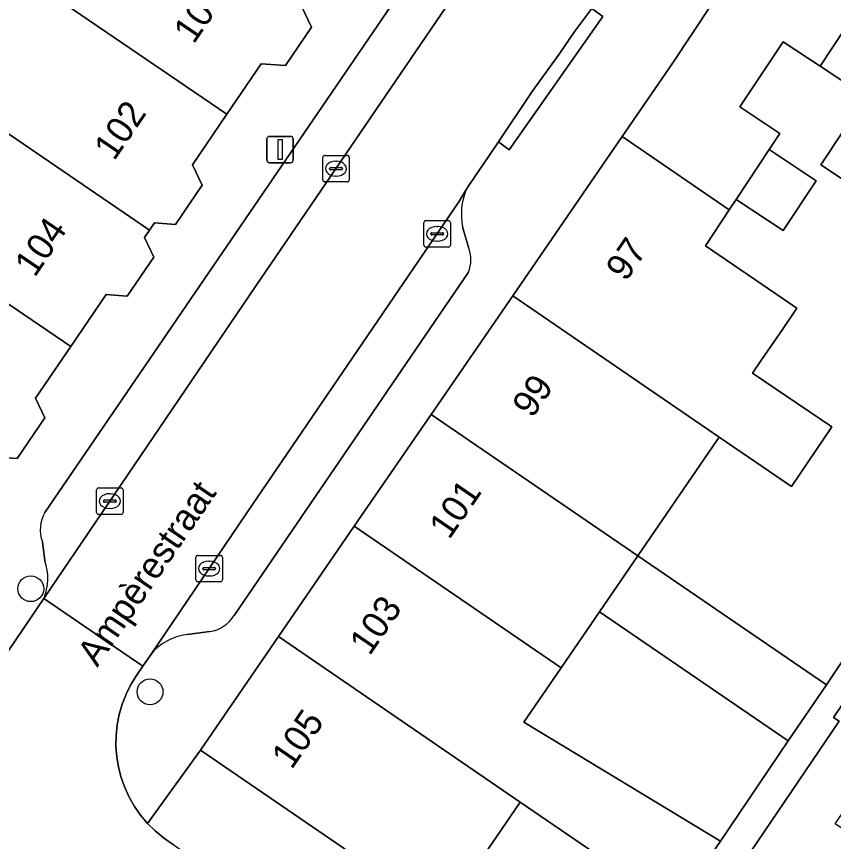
# Model space of a CAD drawing. Extents: x 159279 to 160377, y 384531 to 385888.
# Drawn here: x 159834.73 to 159865.64, y 384836.73 to 384867.95 of the extents above; entities that cross this region are included whole.
import ezdxf

# ---------------------------------------------------------------- set-up
doc = ezdxf.new("R2010")
doc.units = 0
for name, color, linetype in [('IMGEO_Boom', 7, 'Continuous'), ('IMGEO_Erf', 7, 'Continuous'), ('IMGEO_Kolk', 7, 'Continuous'), ('IMGEO_Lichtmast', 7, 'Continuous'), ('IMGEO_Openbare_ruimte_label', 7, 'Continuous'), ('IMGEO_Pand', 7, 'Continuous'), ('IMGEO_Pand_nummerreeks', 7, 'Continuous'), ('IMGEO_Parkeervlak_open', 7, 'Continuous'), ('IMGEO_Rijbaan_lokaal_open', 7, 'Continuous'), ('IMGEO_Voetpad_open', 7, 'Continuous')]:
    doc.layers.add(name, color=color, linetype=linetype)

msp = doc.modelspace()

# ---------------------------------------------------------------- linework, layer by layer
at = {"layer": 'IMGEO_Boom'}
for centre in [(159835.273, 384846.293), (159839.785, 384842.391)]:
    msp.add_circle(centre, 0.489, dxfattribs=at)
at = {"layer": 'IMGEO_Erf'}
for points in [[(159866.56, 384865.123), (159865.132, 384866.067), (159863.735, 384866.992), (159863.456, 384866.576), (159862.096, 384864.523), (159863.609, 384863.521), (159863.203, 384862.907), (159864.981, 384861.731), (159863.734, 384859.847), (159861.956, 384861.023), (159861.699, 384860.634), (159860.796, 384859.27), (159864.252, 384856.903), (159863.707, 384856.108), (159862.916, 384854.953), (159862.572, 384854.451), (159865.575, 384852.414), (159864.046, 384850.161), (159861.316, 384852.033), (159861.226, 384851.901), (159858.238, 384847.537), (159865.372, 384842.651), (159868.395, 384847.18)], [(159867.218, 384860.968), (159865.165, 384862.327), (159866.877, 384864.914)]]:
    msp.add_lwpolyline(points, dxfattribs=at)
for points in [[(159863.92, 384840.532), (159856.787, 384845.418), (159855.335, 384843.299), (159853.928, 384841.244), (159861.363, 384836.746)], [(159857.128, 384835.938), (159853.793, 384838.222), (159850.845, 384833.918), (159854.238, 384831.594)]]:
    msp.add_lwpolyline(points, close=True, dxfattribs=at)
at = {"layer": 'IMGEO_Kolk'}
for p, q in [((159846.396, 384862.688), (159847.248, 384862.688)), ((159846.321, 384861.762), (159846.321, 384862.614)), ((159846.809, 384862.468), (159846.834, 384862.468)), ((159847.322, 384862.614), (159847.322, 384861.762)), ((159846.58, 384862.182), (159846.58, 384862.194)), ((159847.018, 384862.145), (159846.62, 384862.145)), ((159846.623, 384862.231), (159847.021, 384862.231)), ((159847.064, 384862.194), (159847.064, 384862.182)), ((159846.832, 384861.908), (159846.807, 384861.908)), ((159847.248, 384861.688), (159846.396, 384861.688)), ((159850.223, 384860.221), (159851.075, 384860.221)), ((159850.148, 384859.295), (159850.148, 384860.147)), ((159850.636, 384860.001), (159850.661, 384860.001)), ((159851.149, 384860.147), (159851.149, 384859.295)), ((159850.407, 384859.715), (159850.407, 384859.727)), ((159850.845, 384859.678), (159850.447, 384859.678)), ((159850.45, 384859.764), (159850.848, 384859.764)), ((159850.891, 384859.727), (159850.891, 384859.715)), ((159850.659, 384859.441), (159850.634, 384859.441)), ((159851.075, 384859.221), (159850.223, 384859.221)), ((159837.765, 384849.182), (159837.765, 384850.034)), ((159837.84, 384850.108), (159838.692, 384850.108)), ((159838.766, 384850.034), (159838.766, 384849.182)), ((159838.024, 384849.602), (159838.024, 384849.614)), ((159838.067, 384849.651), (159838.465, 384849.651)), ((159838.253, 384849.888), (159838.278, 384849.888)), ((159838.508, 384849.614), (159838.508, 384849.602)), ((159838.462, 384849.565), (159838.064, 384849.565)), ((159838.276, 384849.328), (159838.251, 384849.328)), ((159838.692, 384849.108), (159837.84, 384849.108)), ((159841.521, 384846.629), (159841.521, 384847.481)), ((159841.596, 384847.555), (159842.448, 384847.555)), ((159842.522, 384847.481), (159842.522, 384846.629)), ((159841.823, 384847.098), (159842.221, 384847.098)), ((159842.009, 384847.335), (159842.034, 384847.335)), ((159841.78, 384847.049), (159841.78, 384847.061)), ((159842.218, 384847.012), (159841.82, 384847.012)), ((159842.032, 384846.775), (159842.007, 384846.775)), ((159842.264, 384847.061), (159842.264, 384847.049)), ((159842.448, 384846.555), (159841.596, 384846.555))]:
    msp.add_line(p, q, dxfattribs=at)
for points in [[(159846.396, 384862.688), (159847.248, 384862.688)], [(159846.321, 384861.762), (159846.321, 384862.614)], [(159847.322, 384862.614), (159847.322, 384861.762)], [(159847.248, 384861.688), (159846.396, 384861.688)], [(159850.223, 384860.221), (159851.075, 384860.221)], [(159850.148, 384859.295), (159850.148, 384860.147)], [(159851.149, 384860.147), (159851.149, 384859.295)], [(159851.075, 384859.221), (159850.223, 384859.221)], [(159837.765, 384849.182), (159837.765, 384850.034)], [(159837.84, 384850.108), (159838.692, 384850.108)], [(159838.766, 384850.034), (159838.766, 384849.182)], [(159838.692, 384849.108), (159837.84, 384849.108)], [(159841.521, 384846.629), (159841.521, 384847.481)], [(159841.596, 384847.555), (159842.448, 384847.555)], [(159842.522, 384847.481), (159842.522, 384846.629)], [(159842.448, 384846.555), (159841.596, 384846.555)]]:
    msp.add_lwpolyline(points, dxfattribs=at)
for centre, radius, start, end in [((159846.398, 384862.612), 0.0765, 91.552, 178.448), ((159846.398, 384862.612), 0.0765, 91.552, 178.448), ((159847.246, 384862.612), 0.0765, 1.552, 88.448), ((159847.246, 384862.612), 0.0765, 1.552, 88.448), ((159846.62, 384862.191), 0.0403, 85.8775, 175.7526), ((159846.617, 384862.181), 0.0366, 178.938, 274.7102), ((159847.021, 384862.188), 0.043, 264.8664, 352.4533), ((159847.025, 384862.193), 0.0386, 1.7309, 96.639), ((159846.398, 384861.764), 0.0765, 181.552, 268.448), ((159846.398, 384861.764), 0.0765, 181.552, 268.448), ((159847.246, 384861.764), 0.0765, 271.552, 358.448), ((159847.246, 384861.764), 0.0765, 271.552, 358.448), ((159850.225, 384860.145), 0.0765, 91.552, 178.448), ((159850.225, 384860.145), 0.0765, 91.552, 178.448), ((159851.073, 384860.145), 0.0765, 1.552, 88.448), ((159851.073, 384860.145), 0.0765, 1.552, 88.448), ((159850.447, 384859.724), 0.0403, 85.8775, 175.7526), ((159850.444, 384859.714), 0.0366, 178.938, 274.7102), ((159850.848, 384859.721), 0.043, 264.8664, 352.4533), ((159850.852, 384859.726), 0.0386, 1.7309, 96.639), ((159850.225, 384859.297), 0.0765, 181.552, 268.448), ((159850.225, 384859.297), 0.0765, 181.552, 268.448), ((159851.073, 384859.297), 0.0765, 271.552, 358.448), ((159851.073, 384859.297), 0.0765, 271.552, 358.448), ((159837.842, 384850.032), 0.0765, 91.552, 178.448), ((159837.842, 384850.032), 0.0765, 91.552, 178.448), ((159838.69, 384850.032), 0.0765, 1.552, 88.448), ((159838.69, 384850.032), 0.0765, 1.552, 88.448), ((159838.064, 384849.611), 0.0403, 85.8775, 175.7526), ((159838.061, 384849.601), 0.0366, 178.938, 274.7102), ((159838.465, 384849.608), 0.043, 264.8664, 352.4533), ((159838.469, 384849.613), 0.0386, 1.7309, 96.639), ((159837.842, 384849.184), 0.0765, 181.552, 268.448), ((159837.842, 384849.184), 0.0765, 181.552, 268.448), ((159838.69, 384849.184), 0.0765, 271.552, 358.448), ((159838.69, 384849.184), 0.0765, 271.552, 358.448), ((159841.598, 384847.479), 0.0765, 91.552, 178.448), ((159841.598, 384847.479), 0.0765, 91.552, 178.448), ((159842.446, 384847.479), 0.0765, 1.552, 88.448), ((159842.446, 384847.479), 0.0765, 1.552, 88.448), ((159841.82, 384847.058), 0.0403, 85.8775, 175.7526), ((159842.225, 384847.06), 0.0386, 1.7309, 96.639), ((159841.817, 384847.048), 0.0366, 178.938, 274.7102), ((159842.221, 384847.055), 0.043, 264.8664, 352.4533), ((159841.598, 384846.631), 0.0765, 181.552, 268.448), ((159841.598, 384846.631), 0.0765, 181.552, 268.448), ((159842.446, 384846.631), 0.0765, 271.552, 358.448), ((159842.446, 384846.631), 0.0765, 271.552, 358.448)]:
    msp.add_arc(centre, radius, start, end, dxfattribs=at)
for centre, major_axis, ratio, start_param, end_param in [((159846.808, 384862.188), (-0.387, 0.002), 0.722429, 4.712389, 7.853982), ((159846.833, 384862.188), (-0.39, 0.002), 0.717154, 1.570796, 4.712389), ((159850.635, 384859.721), (-0.387, 0.002), 0.722429, 4.712389, 7.853982), ((159850.66, 384859.721), (-0.39, 0.002), 0.717154, 1.570796, 4.712389), ((159838.252, 384849.608), (-0.387, 0.002), 0.722429, 4.712389, 7.853982), ((159838.277, 384849.608), (-0.39, 0.002), 0.717154, 1.570796, 4.712389), ((159842.008, 384847.055), (-0.387, 0.002), 0.722429, 4.712389, 7.853982), ((159842.033, 384847.055), (-0.39, 0.002), 0.717154, 1.570796, 4.712389)]:
    msp.add_ellipse(centre, major_axis=major_axis, ratio=ratio, start_param=start_param, end_param=end_param, dxfattribs=at)
at = {"layer": 'IMGEO_Lichtmast'}
for p, q in [((159844.309, 384863.41), (159845.099, 384863.41)), ((159845.099, 384863.41), (159844.309, 384863.41)), ((159844.209, 384862.51), (159844.209, 384863.31)), ((159844.209, 384863.31), (159844.209, 384862.51)), ((159845.199, 384863.31), (159845.199, 384862.51)), ((159845.199, 384862.51), (159845.199, 384863.31)), ((159845.099, 384862.41), (159844.309, 384862.41)), ((159844.309, 384862.41), (159845.099, 384862.41))]:
    msp.add_line(p, q, dxfattribs=at)
msp.add_lwpolyline([(159844.629, 384863.285), (159844.779, 384863.285), (159844.779, 384862.535), (159844.629, 384862.535), (159844.629, 384863.285)], dxfattribs=at)
for centre, start, end in [((159844.309, 384863.31), 90, 180), ((159844.309, 384863.31), 90, 180), ((159845.099, 384863.31), 0, 90), ((159845.099, 384863.31), 360, 90), ((159844.309, 384862.51), 180, 270), ((159844.309, 384862.51), 180, 270), ((159845.099, 384862.51), 270, 0), ((159845.099, 384862.51), 270, 0)]:
    msp.add_arc(centre, 0.1, start, end, dxfattribs=at)
at = {"layer": 'IMGEO_Pand'}
for points in [[(159869.385, 384872.512), (159866.249, 384874.589), (159865.466, 384875.107), (159859.566, 384866.198), (159857.649, 384863.408), (159861.699, 384860.634), (159861.956, 384861.023), (159863.203, 384862.907), (159863.609, 384863.521), (159862.096, 384864.523), (159863.456, 384866.576), (159863.735, 384866.992), (159865.132, 384866.067)], [(159843.985, 384866.156), (159844.909, 384866.088), (159845.895, 384867.538), (159845.499, 384868.359), (159845.673, 384868.614), (159838.635, 384873.407), (159835.668, 384869.045), (159842.685, 384864.245)], [(159873.182, 384869.998), (159872.848, 384870.219), (159869.385, 384872.512), (159865.132, 384866.067), (159866.56, 384865.123), (159866.716, 384865.02), (159866.877, 384864.914), (159865.165, 384862.327), (159867.218, 384860.968)], [(159839.95, 384860.139), (159840.752, 384860.08), (159841.759, 384861.562), (159841.386, 384862.334), (159842.685, 384864.245), (159835.668, 384869.045), (159833.137, 384870.825), (159830.166, 384866.455), (159832.697, 384864.676), (159839.763, 384859.864)], [(159832.697, 384864.676), (159830.816, 384861.91), (159829.708, 384860.281), (159836.787, 384855.46), (159838.121, 384857.422), (159838.926, 384857.362), (159839.935, 384858.845), (159839.576, 384859.588), (159839.763, 384859.864)], [(159864.252, 384856.903), (159860.796, 384859.27), (159861.699, 384860.634), (159857.649, 384863.408), (159853.507, 384857.381), (159861.316, 384852.033), (159864.046, 384850.161), (159865.575, 384852.414), (159862.572, 384854.451), (159862.916, 384854.953), (159863.707, 384856.108)], [(159863.203, 384862.907), (159861.956, 384861.023), (159863.734, 384859.847), (159864.981, 384861.731)], [(159833.884, 384851.279), (159834.762, 384851.215), (159835.811, 384852.758), (159835.453, 384853.499), (159836.787, 384855.46), (159829.708, 384860.281), (159826.687, 384855.839), (159833.725, 384851.045)], [(159850.422, 384852.89), (159858.238, 384847.537), (159861.226, 384851.901), (159861.316, 384852.033), (159853.507, 384857.381)], [(159850.422, 384852.89), (159847.513, 384848.657), (159855.335, 384843.299), (159856.787, 384845.418), (159858.238, 384847.537)], [(159853.928, 384841.244), (159855.335, 384843.299), (159847.513, 384848.657), (159844.647, 384844.486), (159853.793, 384838.222), (159857.128, 384835.938), (159859.787, 384834.117), (159859.917, 384834.307), (159859.764, 384834.411), (159861.363, 384836.746)], [(159865.372, 384842.651), (159858.238, 384847.537), (159856.787, 384845.418), (159863.92, 384840.532)], [(159853.793, 384838.222), (159844.647, 384844.486), (159841.692, 384840.186), (159850.845, 384833.918)], [(159867.93, 384836.287), (159867.743, 384836.012), (159865.707, 384837.396), (159867.559, 384840.12), (159867.441, 384840.2), (159868.468, 384841.712), (159866.883, 384842.788), (159866.662, 384842.938), (159865.636, 384841.427), (159865.856, 384841.277), (159862.244, 384835.963), (159859.433, 384831.827), (159863.81, 384828.852), (159868.571, 384835.851)]]:
    msp.add_lwpolyline(points, close=True, dxfattribs=at)
at = {"layer": 'IMGEO_Parkeervlak_open'}
for points in [[(159835.764, 384845.918), (159843.797, 384857.764), (159853.991, 384872.729)], [(159850.958, 384871.38), (159835.81, 384849.183)], [(159851.738, 384861.379), (159851.473, 384860.933), (159843.451, 384849.163), (159839.797, 384843.781)], [(159851.837, 384859.223), (159851.611, 384859.982)], [(159842.963, 384845.28), (159851.838, 384858.27)], [(159835.711, 384848.064), (159835.81, 384847.354)], [(159841.195, 384844.557), (159842.044, 384844.67)]]:
    msp.add_lwpolyline(points, dxfattribs=at)
for centre, radius, start, end in [((159854.075, 384860.462), 2.511, 158.5847, 191.0264), ((159850.552, 384858.745), 1.371, 339.715, 20.4053), ((159836.967, 384848.517), 1.335, 150.0565, 199.8317), ((159833.9, 384846.696), 2.02, 337.332, 18.9984), ((159841.841, 384845.972), 1.318, 278.8406, 328.309), ((159841.398, 384842.545), 2.022, 95.748, 142.3194)]:
    msp.add_arc(centre, radius, start, end, dxfattribs=at)
at = {"layer": 'IMGEO_Rijbaan_lokaal_open'}
for points in [[(159853.991, 384872.729), (159843.797, 384857.764), (159835.764, 384845.918), (159839.515, 384843.365), (159839.797, 384843.781), (159843.451, 384849.163), (159851.473, 384860.933), (159851.738, 384861.379), (159851.84, 384861.549), (159852.628, 384862.693), (159852.964, 384863.197), (159854.241, 384865.11), (159855.264, 384866.519), (159855.857, 384867.389), (159856.504, 384868.243)], [(159840.702, 384836.586), (159840.471, 384836.743), (159840.287, 384836.875), (159839.976, 384837.132), (159839.69, 384837.416), (159839.43, 384837.724), (159839.198, 384838.054), (159838.997, 384838.404), (159838.828, 384838.77), (159838.693, 384839.15), (159838.592, 384839.54), (159838.526, 384839.938), (159838.496, 384840.34), (159838.502, 384840.743), (159838.544, 384841.144), (159838.621, 384841.54), (159838.734, 384841.927), (159838.881, 384842.303), (159839.061, 384842.664), (159839.272, 384843.007), (159839.515, 384843.365), (159835.764, 384845.918), (159830.196, 384837.707)]]:
    msp.add_lwpolyline(points, dxfattribs=at)
at = {"layer": 'IMGEO_Voetpad_open'}
for points in [[(159839.797, 384843.781), (159839.515, 384843.365), (159839.272, 384843.007), (159839.061, 384842.664), (159838.881, 384842.303), (159838.734, 384841.927), (159838.621, 384841.54), (159838.544, 384841.144), (159838.502, 384840.743), (159838.496, 384840.34), (159838.526, 384839.938), (159838.592, 384839.54), (159838.693, 384839.15), (159838.828, 384838.77), (159838.997, 384838.404), (159839.198, 384838.054), (159839.43, 384837.724), (159839.69, 384837.416), (159841.692, 384840.186), (159844.647, 384844.486), (159847.513, 384848.657), (159850.422, 384852.89), (159853.507, 384857.381), (159857.649, 384863.408), (159859.566, 384866.198), (159865.466, 384875.107)], [(159835.81, 384849.183), (159850.958, 384871.38)], [(159845.499, 384868.359), (159845.895, 384867.538), (159844.909, 384866.088), (159843.985, 384866.156), (159842.685, 384864.245), (159841.386, 384862.334), (159841.759, 384861.562), (159840.752, 384860.08), (159839.95, 384860.139), (159839.763, 384859.864), (159839.576, 384859.588), (159839.935, 384858.845), (159838.926, 384857.362), (159838.121, 384857.422), (159836.787, 384855.46), (159835.453, 384853.499), (159835.811, 384852.758), (159834.762, 384851.215), (159833.884, 384851.279)], [(159856.746, 384868.594), (159856.504, 384868.243), (159856.909, 384867.951), (159853.369, 384862.905), (159852.964, 384863.197), (159852.628, 384862.693), (159851.84, 384861.549), (159851.738, 384861.379)], [(159851.611, 384859.982), (159851.837, 384859.223)], [(159851.838, 384858.27), (159842.963, 384845.28)], [(159893.651, 384834.187), (159888.241, 384837.963), (159886.002, 384839.355), (159884.029, 384840.583), (159884.192, 384840.845), (159880.603, 384843.121), (159878.475, 384844.564), (159876.466, 384845.925), (159872.912, 384848.382), (159870.794, 384849.769), (159870.352, 384850.069), (159868.395, 384847.18), (159865.372, 384842.651), (159863.92, 384840.532), (159861.363, 384836.746), (159859.764, 384834.411)], [(159835.81, 384847.354), (159835.711, 384848.064)], [(159862.244, 384835.963), (159865.856, 384841.277), (159865.636, 384841.427), (159866.662, 384842.938), (159866.883, 384842.788), (159868.941, 384845.815), (159868.685, 384845.99), (159869.894, 384847.753), (159873.514, 384845.271), (159873.41, 384845.12), (159875.721, 384843.531), (159877.518, 384842.313), (159881.255, 384839.739), (159885.148, 384837.058), (159885.292, 384837.269), (159886.778, 384836.259)], [(159828.319, 384834.947), (159828.468, 384835.167), (159830.196, 384837.707), (159835.764, 384845.918)], [(159842.044, 384844.67), (159841.195, 384844.557)], [(159857.677, 384829.243), (159856.839, 384829.813), (159854.238, 384831.594), (159850.845, 384833.918), (159841.692, 384840.186), (159839.69, 384837.416), (159839.976, 384837.132), (159840.287, 384836.875), (159840.471, 384836.743), (159840.702, 384836.586), (159841.061, 384836.342)]]:
    msp.add_lwpolyline(points, dxfattribs=at)
msp.add_lwpolyline([(159852.964, 384863.197), (159853.369, 384862.905), (159856.909, 384867.951), (159856.504, 384868.243), (159855.857, 384867.389), (159855.264, 384866.519), (159854.241, 384865.11)], close=True, dxfattribs=at)
for centre, radius, start, end in [((159854.075, 384860.462), 2.511, 158.5847, 191.0264), ((159850.552, 384858.745), 1.371, 339.715, 20.4053), ((159836.967, 384848.517), 1.335, 150.0565, 199.8317), ((159833.9, 384846.696), 2.02, 337.332, 18.9984), ((159841.841, 384845.972), 1.318, 278.8406, 328.309), ((159841.398, 384842.545), 2.022, 95.748, 142.3194)]:
    msp.add_arc(centre, radius, start, end, dxfattribs=at)

# ---------------------------------------------------------------- texts
at = {"layer": 'IMGEO_Openbare_ruimte_label'}
msp.add_text('Ampèrestraat', height=1, rotation=55.5948, dxfattribs=at).set_placement((159837.79, 384843.299))
at = {"layer": 'IMGEO_Pand_nummerreeks'}
for s, rotation, p in [('100', 55.7388, (159841.436, 384866.868)), ('102', 55.7388, (159838.427, 384862.453)), ('104', 55.7373, (159835.424, 384858.042)), ('97', 55.5998, (159857.787, 384857.881)), ('99', 55.5932, (159854.246, 384852.713)), ('101', 55.5941, (159851.104, 384848.121)), ('103', 55.5941, (159848.092, 384843.724)), ('105', 55.5941, (159845.144, 384839.421))]:
    msp.add_text(s, height=1, rotation=rotation, dxfattribs=at).set_placement(p)

doc.saveas('drawing.dxf')
